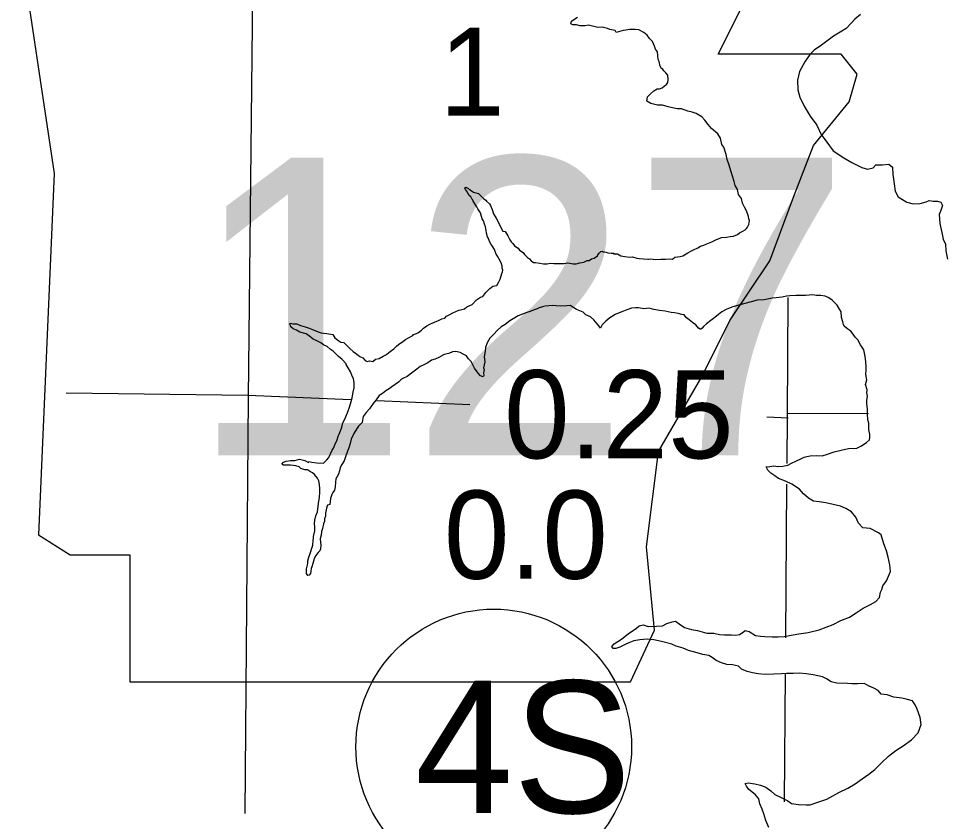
# Model space of a CAD drawing. Extents: x 77230 to 630905, y 790554 to 1662844.
# Drawn here: x 316008 to 324895, y 1607947 to 1615642 of the extents above; entities that cross this region are included whole.
import ezdxf

# ---------------------------------------------------------------- set-up
doc = ezdxf.new("R2010")
doc.units = 0
for name, color, linetype in [('Level 15', 7, 'Continuous'), ('Level 16', 7, 'Continuous'), ('Level 17', 7, 'Continuous'), ('Level 24', 7, 'Continuous'), ('Level 31', 7, 'Continuous'), ('Level 33', 7, 'Continuous')]:
    doc.layers.add(name, color=color, linetype=linetype)

msp = doc.modelspace()

# ---------------------------------------------------------------- linework, layer by layer
at = {"layer": 'Level 15'}
for points in [[(323369, 1611376.7), (323372.5, 1611839.1), (323377.8, 1612968.3)], [(323356.2, 1609705.8), (323367.5, 1611177.8)], [(323344.1, 1608134.1), (323353.6, 1609367.5)]]:
    msp.add_lwpolyline(points, dxfattribs=at)
at = {"layer": 'Level 16'}
for points in [[(318260.7, 1617069.2), (318207.9, 1612009.4), (318176.5, 1608023.8)], [(316463.2, 1612053.3), (318203.7, 1612031.4), (319191.2, 1611990.1)], [(319439.9, 1611979.7), (320328.8, 1611942.6)], [(323374.4, 1611859.1), (324149.6, 1611857.1)], [(323175.2, 1611823.6), (323378.7, 1611815.1)]]:
    msp.add_lwpolyline(points, dxfattribs=at)
at = {"layer": 'Level 17'}
for points in [[(321298.5, 1615589.7), (321304.2, 1615617.8), (321326, 1615632), (321361.7, 1615656.4)], [(324071, 1615682), (324017.6, 1615635.4), (323986, 1615601.1), (323934.8, 1615546.5), (323893.1, 1615520.1), (323811.8, 1615473.2), (323699, 1615388), (323629.7, 1615337.3), (323586.3, 1615296.8), (323539.1, 1615228.3), (323488.2, 1615135.7), (323469.2, 1615051.4), (323472.1, 1614959.4), (323490.9, 1614887.5), (323533.7, 1614801.9), (323588.6, 1614706.4), (323653.4, 1614619), (323696.2, 1614529.3)], [(322131.8, 1615288), (322127.4, 1615321.9), (322109.2, 1615349.8), (322098.9, 1615375.7), (322078.5, 1615421.5), (322052.2, 1615449.3), (322030, 1615481.1), (321995.8, 1615506.7), (321949.6, 1615532.3), (321913.6, 1615535.9), (321861.8, 1615535.4), (321823.9, 1615531), (321800, 1615526.8), (321732.4, 1615508.1), (321722.2, 1615528), (321672.2, 1615537.5), (321648.2, 1615545.2), (321598.1, 1615558.7), (321556.3, 1615556.3), (321504.3, 1615567.8), (321466.3, 1615577.4), (321430.4, 1615573), (321384.5, 1615570.6), (321350.5, 1615580.2), (321316.6, 1615581.9), (321298.5, 1615589.7)], [(321615.2, 1613405.3), (321621.2, 1613405.3), (321637.2, 1613401.5), (321651.2, 1613397.6), (321683.1, 1613392), (321707.1, 1613392.2), (321727.1, 1613384.4), (321705.1, 1613388.2), (321745.1, 1613386.6), (321777.2, 1613368.9), (321815.2, 1613361.3), (321861.1, 1613353.7), (321887, 1613358), (321929.1, 1613344.4), (321953, 1613342.7), (322034.9, 1613335.5), (322042.9, 1613335.6), (322064.8, 1613337.8), (322108.8, 1613332.3), (322158.6, 1613336.8), (322204.5, 1613337.2), (322240.4, 1613339.6), (322270.4, 1613335.9), (322294.1, 1613356.2), (322345.9, 1613360.7), (322369.8, 1613366.9), (322419.4, 1613395.5), (322441.2, 1613409.7), (322472.9, 1613426), (322512.6, 1613444.5), (322540.4, 1613458.7), (322570.2, 1613469.1), (322600, 1613483.4), (322647.7, 1613501.9), (322685.4, 1613520.3), (322741, 1613542.9), (322786.9, 1613547.3), (322822.7, 1613553.7), (322854.6, 1613556), (322892.4, 1613572.4), (322912.1, 1613588.6), (322943.9, 1613603), (322965.7, 1613617.2), (322979.5, 1613629.4), (322989.4, 1613641.5), (323001.1, 1613667.6), (323008.6, 1613707.7), (323002.5, 1613721.7), (323000.2, 1613745.7), (322992.1, 1613763.6), (322979.7, 1613799.5), (322959.4, 1613835.3), (322943, 1613873.2), (322930.6, 1613917.1), (322904.2, 1613954.8), (322893.7, 1614002.8), (322871.4, 1614040.6), (322861, 1614080.5), (322844.5, 1614130.4), (322830, 1614182.2), (322813.4, 1614238.1), (322794.9, 1614290), (322786.4, 1614339.9), (322761.7, 1614407.7), (322743.5, 1614435.6), (322730.9, 1614495.5), (322704.5, 1614537.2), (322644.1, 1614586.7), (322611.7, 1614626.4), (322581.4, 1614668.1), (322553.1, 1614699.8), (322496.9, 1614733.3), (322458.8, 1614744.9), (322416.8, 1614752.5), (322356.7, 1614775.9), (322316.8, 1614777.5), (322270.8, 1614785), (322228.8, 1614796.6), (322176.8, 1614812.1), (322128.9, 1614811.6), (322062.9, 1614826.9), (322024.7, 1614850.5), (322032.2, 1614892.7), (322057.9, 1614916.9), (322093.5, 1614949.3), (322123.2, 1614969.6), (322145.2, 1614967.9), (322171, 1614978.1), (322194.8, 1614996.4), (322212.6, 1615010.6), (322226.3, 1615028.7), (322230, 1615058.8), (322225.6, 1615098.8), (322207.4, 1615120.6), (322189.2, 1615140.4), (322177, 1615160.3), (322165, 1615164.2), (322152.8, 1615186.1), (322144.4, 1615230.1), (322134.2, 1615250), (322131.8, 1615288)], [(323696.2, 1614529.3), (323748.9, 1614457.8), (323811.6, 1614372.4), (323912.1, 1614307.4), (323988.4, 1614262.1), (324084.7, 1614215.1), (324138.7, 1614199.6), (324192.4, 1614212.2), (324220.1, 1614240.5), (324283.9, 1614241.1), (324343.7, 1614245.7), (324377.9, 1614218), (324380.7, 1614148), (324395.6, 1614058.1), (324404.4, 1613986.1), (324432.8, 1613934.4), (324517.2, 1613883.2), (324577.2, 1613865.8), (324643.1, 1613868.5), (324700.7, 1613885.1), (324728.5, 1613899.4), (324766.5, 1613891.8), (324808.4, 1613890.2), (324842.5, 1613880.5), (324858.7, 1613850.7), (324845.2, 1613812.5), (324825.8, 1613762.3), (324830.7, 1613676.3), (324851.5, 1613590.4), (324862.2, 1613528.5), (324886.6, 1613480.7), (324889.3, 1613416.7), (324904.2, 1613334.7)], [(320551.2, 1613076.2), (320589, 1613082.6), (320604.7, 1613110.8), (320620.3, 1613144.9), (320635.7, 1613197.1), (320643.5, 1613213.2), (320645.3, 1613231.3), (320641.1, 1613249.2), (320638.9, 1613269.2), (320628.6, 1613301.1), (320610.3, 1613335), (320600.1, 1613354.9), (320583.8, 1613384.8), (320573.6, 1613410.7), (320565.4, 1613428.6), (320545.1, 1613464.4), (320535, 1613476.3), (320518.7, 1613504.2), (320504.3, 1613540.1), (320500.2, 1613550), (320489.9, 1613583.9), (320487.6, 1613611.9), (320481.3, 1613645.9), (320471, 1613671.8), (320460.7, 1613701.7), (320448.5, 1613723.6), (320442.3, 1613745.6), (320432, 1613779.5), (320407.6, 1613817.3), (320397.4, 1613837.2), (320383.2, 1613857.1), (320362.9, 1613890.9), (320354.7, 1613908.8), (320350.7, 1613914.8), (320340.5, 1613932.7), (320320.4, 1613950.5), (320306.1, 1613976.4), (320289.9, 1614002.2), (320283.7, 1614018.2), (320293.6, 1614026.3), (320305.7, 1614018.4), (320315.7, 1614012.5), (320321.8, 1614006.6), (320333.8, 1613998.7), (320345.9, 1613990.8), (320366, 1613977), (320388, 1613971.2), (320414, 1613963.5), (320430.2, 1613947.6), (320460.4, 1613915.9), (320482.5, 1613900.1), (320490.6, 1613890.2), (320518.8, 1613864.5), (320527, 1613848.5), (320545.3, 1613812.7), (320555.8, 1613768.8), (320582.2, 1613727), (320598.4, 1613701.1), (320618.8, 1613657.3), (320645.3, 1613605.5), (320669.3, 1613599.8), (320693.7, 1613558), (320712, 1613522.2), (320726.2, 1613500.3), (320740.4, 1613486.4), (320758.6, 1613462.6), (320792.7, 1613440.9), (320804.9, 1613421), (320841.1, 1613399.4), (320855.2, 1613379.5), (320881.5, 1613351.8), (320901.6, 1613338), (320917.7, 1613320.1), (320939.8, 1613304.3), (320957.8, 1613304.5), (321001.8, 1613296.9), (321035.8, 1613291.3), (321069.7, 1613291.6), (321099.6, 1613295.9), (321135.5, 1613294.3), (321169.4, 1613292.7), (321191.4, 1613292.9), (321211.3, 1613295.1), (321233.2, 1613295.3), (321265.1, 1613299.6), (321287.1, 1613295.9), (321321.1, 1613292.2), (321347, 1613292.5), (321384.8, 1613298.9), (321422.7, 1613307.2), (321452.4, 1613321.6), (321472.4, 1613321.8), (321496.1, 1613340), (321522, 1613346.3), (321553.7, 1613366.6), (321557.6, 1613378.7), (321569.4, 1613392.8), (321583.2, 1613409), (321597.1, 1613411.1), (321605.2, 1613407.2), (321615.2, 1613405.3)], [(319103.1, 1611726.4), (319112.6, 1611766.5), (319128.3, 1611796.7), (319145.8, 1611834.9), (319161.4, 1611873.1), (319176.9, 1611917.3), (319194.2, 1611971.5), (319203.8, 1612007.6), (319211.3, 1612059.8), (319222.8, 1612101.9), (319222.2, 1612153.9), (319215.8, 1612189.9), (319199.5, 1612223.8), (319187.2, 1612255.7), (319164.9, 1612293.5), (319144.6, 1612325.3), (319144.5, 1612331.3), (319108.1, 1612373), (319071.9, 1612402.6), (319049.7, 1612426.4), (319019.5, 1612454.1), (318991.4, 1612471.8), (318963.2, 1612497.6), (318929, 1612515.2), (318902.9, 1612535), (318856.8, 1612556.5), (318828.7, 1612570.3), (318798.5, 1612594), (318762.3, 1612621.6), (318702.3, 1612637), (318670.2, 1612654.7), (318638.1, 1612666.4), (318616, 1612686.2), (318611.8, 1612700.1), (318605.7, 1612712.1), (318613.6, 1612722.2), (318635.6, 1612714.4), (318671.5, 1612714.8), (318707.6, 1612701.1), (318751.6, 1612685.6), (318791.7, 1612674), (318823.7, 1612662.3), (318877.8, 1612638.8), (318905.9, 1612631.1), (318929.8, 1612627.3), (318961.8, 1612623.6), (319017.8, 1612612.2), (319036.1, 1612582.4), (319074.3, 1612552.7), (319094.4, 1612540.9), (319122.3, 1612537.2), (319138.5, 1612521.4), (319180.8, 1612479.8), (319211.1, 1612452.1), (319235.2, 1612436.3), (319261.3, 1612416.5), (319277.4, 1612402.7), (319305.5, 1612391), (319327.7, 1612365.2), (319345.8, 1612355.4), (319367.7, 1612361.6), (319399.7, 1612353.9), (319425.4, 1612376.2), (319461.2, 1612382.6), (319498.9, 1612405), (319530.6, 1612423.3), (319554.4, 1612441.6), (319580.1, 1612459.8), (319601.9, 1612476.1), (319627.6, 1612500.3), (319647.3, 1612516.6), (319686.9, 1612545), (319712.6, 1612567.3), (319736.5, 1612577.5), (319784.1, 1612604), (319792, 1612612.1), (319817.8, 1612622.4), (319839.6, 1612632.6), (319867.3, 1612654.9), (319887.1, 1612673.1), (319918.8, 1612695.5), (319946.5, 1612713.8), (319976.3, 1612724.1), (320030, 1612746.6), (320061.7, 1612763), (320089.6, 1612771.3), (320107.3, 1612789.4), (320139.1, 1612805.8), (320166.9, 1612820.1), (320224.4, 1612846.7), (320240.4, 1612848.8), (320278.1, 1612861.2), (320301.9, 1612879.5), (320353.5, 1612902), (320395, 1612944.5), (320430.6, 1612970.9), (320454.5, 1612979.1), (320484, 1613017.5), (320521.5, 1613053.9), (320535.4, 1613064), (320551.2, 1613076.2)], [(323169.6, 1611345.6), (323203.4, 1611349.9), (323241.3, 1611354.3), (323281.3, 1611348.7), (323327.1, 1611351.2), (323376.9, 1611361.7), (323412.6, 1611380.1), (323452.3, 1611398.5), (323502, 1611421), (323533.7, 1611437.3), (323557.6, 1611445.6), (323591.4, 1611449.9), (323647.3, 1611452.5), (323703.2, 1611451.1), (323756.9, 1611465.6), (323820.5, 1611488.3), (323886.2, 1611505), (323957.8, 1611521.7), (324035.6, 1611524.5), (324075.3, 1611542.9), (324130.8, 1611577.5), (324158.5, 1611603.8), (324160.2, 1611627.9), (324159.9, 1611653.9), (324159.7, 1611671.9), (324151.4, 1611701.8), (324151.3, 1611709.8), (324152.8, 1611763.9), (324142.4, 1611795.8), (324137.8, 1611853.8), (324137.4, 1611897.8), (324132.8, 1611951.8), (324132.5, 1611979.9), (324138, 1612021.9), (324133.7, 1612055.9), (324135.4, 1612084), (324120.8, 1612135.9), (324132.3, 1612180), (324121.8, 1612229.9), (324125.4, 1612274), (324127, 1612302), (324124.5, 1612354.1), (324116, 1612402), (324103.3, 1612465.9), (324072.9, 1612515.7), (324046.5, 1612561.4), (324022.2, 1612587.2), (324002, 1612617), (323979.7, 1612644.8), (323949.6, 1612664.5), (323915.4, 1612692.2), (323909.2, 1612710.1), (323903, 1612734.1), (323890.5, 1612776), (323888, 1612830), (323869.7, 1612857.8), (323849.4, 1612893.7), (323821.1, 1612923.4), (323799, 1612941.2), (323768.8, 1612964.9), (323734.7, 1612980.6), (323692.7, 1612986.1), (323646.8, 1612987.7), (323616.8, 1612993.4), (323581, 1612991), (323545.1, 1612988.6), (323507.2, 1612986.2), (323451.3, 1612987.7), (323395.5, 1612985.1), (323363.6, 1612980.8), (323321.8, 1612970.3), (323264, 1612963.7), (323228.1, 1612961.4), (323226.1, 1612961.4), (323148.5, 1612946.6), (323080.7, 1612941.9), (323025, 1612925.3), (322963.3, 1612910.6), (322893.6, 1612891.9), (322838, 1612875.3), (322786.3, 1612854.8), (322742.6, 1612832.3), (322713, 1612806), (322677.4, 1612777.6), (322637.8, 1612747.2), (322598.2, 1612716.8), (322568.6, 1612690.5), (322554.8, 1612674.3), (322542.9, 1612666.2), (322534.9, 1612664.1), (322518.8, 1612675.9), (322494.6, 1612707.7), (322462.4, 1612729.4), (322432.2, 1612755.1), (322404.1, 1612772.8), (322383.8, 1612800.7), (322361.8, 1612804.4), (322325.8, 1612816.1), (322291.8, 1612819.7), (322259.9, 1612825.4), (322201.9, 1612836.8)], [(322201.9, 1612836.8), (322147.9, 1612844.3), (322094, 1612851.7), (322047.9, 1612865.3), (321996.1, 1612858.7), (321946.1, 1612870.2), (321916.2, 1612867.9), (321878.3, 1612865.6), (321834.6, 1612851.1), (321786.9, 1612830.6), (321759.1, 1612820.3), (321721.4, 1612803.9), (321687.7, 1612783.5), (321669.8, 1612773.4), (321632.2, 1612743), (321596.7, 1612706.6), (321581.1, 1612674.4), (321564.9, 1612696.2), (321518.4, 1612753.8), (321484.2, 1612781.5), (321440, 1612803), (321415.8, 1612828.8), (321351.7, 1612854.2), (321291.4, 1612891.6), (321259.6, 1612887.3), (321193.7, 1612886.6), (321117.8, 1612891.8), (321087.9, 1612889.5), (321052.1, 1612885.1), (321026.2, 1612878.9), (320994.4, 1612870.5), (320976.5, 1612860.4), (320944.7, 1612850), (320906.9, 1612835.6), (320875.1, 1612825.3), (320835.4, 1612808.9), (320791.7, 1612792.4), (320762, 1612772.1), (320712.4, 1612745.6), (320668.9, 1612709.1), (320629.2, 1612686.7), (320591.6, 1612652.3), (320560.1, 1612615.9), (320522.6, 1612577.5), (320497.1, 1612535.2), (320479.7, 1612489), (320476.1, 1612453), (320466.6, 1612400.8), (320473.2, 1612350.8), (320459.8, 1612292.7), (320468, 1612276.7), (320462.3, 1612246.7), (320464.6, 1612220.7), (320456.7, 1612208.6), (320432.7, 1612216.3), (320410.5, 1612242.1), (320376, 1612289.8), (320359.7, 1612323.7), (320343.4, 1612355.5), (320317.2, 1612379.3), (320296.9, 1612409.1), (320264.9, 1612424.8), (320238.7, 1612440.5), (320194.7, 1612452.1), (320164.8, 1612447.8), (320129.1, 1612431.4), (320083.3, 1612420.9), (320031.7, 1612394.4), (319998, 1612376), (319962.2, 1612367.7), (319926.5, 1612343.3), (319888.8, 1612322.9), (319853.1, 1612306.5), (319823.4, 1612282.2), (319783.8, 1612253.7), (319728.4, 1612211.1), (319686.7, 1612192.7), (319668.9, 1612180.5), (319645.2, 1612156.3), (319615.5, 1612133.9), (319583.8, 1612111.6), (319558.1, 1612093.3), (319524.4, 1612075), (319494.7, 1612046.6), (319463, 1612028.3), (319431.5, 1611988), (319403.9, 1611953.6), (319368.6, 1611901.2), (319337, 1611866.9), (319307.5, 1611828.6), (319298.1, 1611770.4), (319264.6, 1611734.1), (319245, 1611705.8), (319217.5, 1611665.5), (319194.1, 1611609.2), (319184.6, 1611569.1), (319171, 1611529), (319159.4, 1611494.8), (319140.1, 1611440.6), (319126.5, 1611404.4), (319102.9, 1611368.1)], [(319102.9, 1611368.1), (319089.3, 1611338), (319081.6, 1611305.9), (319072, 1611275.8), (319046.5, 1611229.5), (319042.9, 1611197.4), (319039.4, 1611153.3), (319033.7, 1611121.2), (319018, 1611099.1), (319008.2, 1611079), (318994.7, 1611040.8), (318989.3, 1610984.7), (318965.4, 1610978.4), (318955.8, 1610948.3), (318953.9, 1610934.3), (318948.3, 1610902.2), (318948.6, 1610872.2), (318936.9, 1610848.1), (318937.2, 1610822), (318929.4, 1610797.9), (318919.9, 1610753.8), (318910.3, 1610725.7), (318906.6, 1610691.6), (318895, 1610655.5), (318899.4, 1610621.5), (318901.6, 1610597.5), (318900.1, 1610559.5), (318892.3, 1610541.4), (318878.5, 1610523.2), (318864.7, 1610509.1), (318854.8, 1610497), (318843.1, 1610472.8), (318831.5, 1610442.7), (318825.7, 1610418.6), (318816.1, 1610388.5), (318810.3, 1610372.4), (318806.6, 1610346.3), (318802.8, 1610322.3), (318791, 1610306.2), (318779.1, 1610304), (318766.9, 1610323.9), (318766.7, 1610345.9), (318766.4, 1610368), (318777.8, 1610420.1), (318779.6, 1610444.1), (318787.2, 1610480.2), (318804.7, 1610524.5), (318818.2, 1610564.6), (318825.9, 1610594.7), (318829.4, 1610638.8), (318833.1, 1610662.9), (318832.9, 1610678.9), (318844.4, 1610731), (318845.9, 1610769.1), (318843.6, 1610799.1), (318845.3, 1610833.1), (318854.8, 1610875.2), (318870.3, 1610913.4), (318877.7, 1610969.5), (318883.2, 1611015.6), (318888.8, 1611051.7), (318892.3, 1611101.8), (318893.9, 1611135.8), (318891.5, 1611175.8), (318885.1, 1611209.8), (318870.9, 1611235.7), (318854.7, 1611257.5), (318842.6, 1611271.4), (318822.4, 1611289.2), (318794.3, 1611302.9), (318774.2, 1611316.7), (318748.3, 1611316.5), (318712.2, 1611330.1), (318696.1, 1611344), (318662.1, 1611353.6), (318612.2, 1611361.1), (318580.2, 1611360.8), (318544.3, 1611360.4), (318528.2, 1611372.3), (318544, 1611388.5), (318569.8, 1611400.7), (318611.7, 1611405.2), (318653.6, 1611407.6), (318699.3, 1611418.1), (318749.4, 1611404.6), (318783.5, 1611386.9), (318789.4, 1611395), (318817.4, 1611389.2), (318863.3, 1611383.7), (318927.2, 1611380.4), (318958.8, 1611412.7), (318978.5, 1611434.9), (318996.1, 1611469.1), (319011.7, 1611505.3), (319023.4, 1611525.4), (319037, 1611557.6), (319058.5, 1611603.9), (319070.1, 1611640), (319077.9, 1611658.1), (319091.5, 1611690.3), (319103.1, 1611726.4)], [(322947.1, 1609760.1), (322968.8, 1609776.3), (323004.9, 1609766.7), (323065.1, 1609729.3), (323113.1, 1609723.8), (323155, 1609720.2), (323226.9, 1609714.9), (323282.7, 1609715.5), (323340.6, 1609720.1), (323408.3, 1609730.8), (323482, 1609745.5), (323571.6, 1609758.5), (323675.1, 1609783.5), (323810.2, 1609832.9), (323883.7, 1609871.7), (323967.1, 1609904.6), (324030.5, 1609945.3), (324095.9, 1609992), (324167.3, 1610024.7), (324218.9, 1610053.3), (324254.4, 1610091.7), (324263.8, 1610143.8), (324275.5, 1610169.9), (324287.1, 1610204.1), (324320.5, 1610252.5), (324359.5, 1610342.9), (324352.8, 1610404.9), (324338.1, 1610480.8), (324321.5, 1610540.7), (324296.8, 1610606.5), (324270, 1610692.3), (324243.8, 1610714), (324165.5, 1610753.3), (324095.6, 1610760.6), (324053.2, 1610806.2), (324028.7, 1610862), (323986.3, 1610913.6), (323932, 1610947), (323881.9, 1610968.5), (323809.9, 1610985.8), (323739.9, 1610999.1), (323675.9, 1611010.5), (323622, 1611015.9), (323573.8, 1611043.5), (323525.5, 1611087), (323489.1, 1611132.7), (323414.8, 1611177.9), (323352.6, 1611209.3), (323286.5, 1611232.7), (323252.3, 1611260.3), (323212.1, 1611286), (323185.9, 1611313.7), (323169.6, 1611345.6)], [(323375.3, 1608145.2), (323411.5, 1608119.6), (323479.5, 1608110.3), (323551.3, 1608107), (323591.2, 1608107.4), (323654.9, 1608128.1), (323750.3, 1608161.1), (323863.3, 1608224.3), (323950.7, 1608265.2), (324020.1, 1608307.9), (324087.4, 1608356.7), (324150.8, 1608401.3), (324208.2, 1608444), (324273.3, 1608508.7), (324340.5, 1608571.4), (324409.8, 1608626.1), (324479.1, 1608672.9), (324560.3, 1608729.8), (324623.4, 1608796.5), (324652.5, 1608874.8), (324643.8, 1608942.8), (324615, 1609022.5), (324596.6, 1609064.4), (324570.3, 1609102.1), (324510.3, 1609117.5), (324466.3, 1609127.1), (324392.3, 1609136.4), (324326.2, 1609159.7), (324268.3, 1609165.1), (324240, 1609202.8), (324199.8, 1609224.5), (324155.7, 1609244), (324107.6, 1609269.6), (324041.8, 1609266.9), (323989.9, 1609264.3), (323947.9, 1609269.9), (323846.2, 1609270.9), (323792.1, 1609286.3), (323746, 1609313.9), (323707.8, 1609333.5), (323619.9, 1609350.6), (323551.9, 1609360), (323486, 1609367.3), (323426.2, 1609364.7), (323362.3, 1609364), (323316.5, 1609361.6), (323242.7, 1609356.8), (323158.9, 1609353.9), (323093, 1609361.3), (323037, 1609370.7), (322985, 1609384.2), (322932.9, 1609405.7), (322904.7, 1609433.4), (322846.6, 1609448.8), (322792.7, 1609450.3), (322740.7, 1609465.8), (322688.6, 1609489.3), (322652.4, 1609516.9), (322618.2, 1609536.6), (322560.2, 1609548), (322506.2, 1609563.5), (322424.2, 1609586.6), (322374, 1609608.1), (322306, 1609625.5), (322263.9, 1609645), (322165.9, 1609670.1), (322091.9, 1609687.3), (322029.9, 1609692.7), (321958.2, 1609688), (321902.4, 1609677.4), (321852.7, 1609658.9), (321819, 1609642.5), (321765.4, 1609617.9), (321729.6, 1609605.6), (321701.7, 1609605.3), (321691.5, 1609623.2), (321713.2, 1609649.4), (321782.5, 1609692.2), (321849.8, 1609746.9), (321895.4, 1609777.4), (321925.1, 1609799.7), (321952.8, 1609820), (321990.6, 1609830.4), (322038.6, 1609814.9), (322116.4, 1609817.7), (322176.2, 1609822.3), (322217.9, 1609844.7), (322269.6, 1609859.3), (322299.4, 1609867.6), (322333.7, 1609839.9), (322385.9, 1609806.4), (322451.9, 1609787.1), (322511.9, 1609777.7), (322600, 1609750.6), (322667.8, 1609751.2), (322719.8, 1609739.8), (322767.8, 1609734.2), (322835.6, 1609734.9), (322877.5, 1609733.4), (322913.4, 1609737.7), (322947.1, 1609760.1)], [(323194.5, 1607887.2), (323163.9, 1607956.9), (323147.2, 1608020.8), (323130.8, 1608064.7), (323108.3, 1608114.5), (323097.8, 1608162.4), (323065.5, 1608202.1), (323031.3, 1608229.8), (323003.1, 1608253.5), (322978.8, 1608283.3), (322968.6, 1608309.2), (322994.4, 1608315.5), (323060.3, 1608308.2), (323114.4, 1608294.7), (323164.5, 1608275.2), (323212.7, 1608239.7), (323251, 1608206), (323313.2, 1608176.6), (323375.3, 1608145.2)]]:
    msp.add_lwpolyline(points, dxfattribs=at)
at = {"layer": 'Level 24'}
msp.add_lwpolyline([(316007.6, 1616441.2), (316350.2, 1614157.3), (316197.9, 1610693.3), (316502.4, 1610503), (317073.4, 1610503), (317073.4, 1609284.9), (321869.7, 1609284.9), (322098, 1609779.8), (322021.9, 1610579.1), (322136.1, 1611492.7), (322554.8, 1612215.9), (322821.3, 1612748.9), (323201.9, 1613319.8), (323430.3, 1613928.9), (323620.7, 1614423.7), (323963.2, 1614842.4), (324039.4, 1615108.9), (323887.1, 1615299.2), (322707.1, 1615299.2), (322973.5, 1615832.1), (323011.6, 1616174.7), (322853.8, 1616437.8)], close=True, dxfattribs=at)
at = {"layer": 'Level 33'}
msp.add_circle((320558.9, 1608661.4), 1320, dxfattribs=at)

# ---------------------------------------------------------------- texts
at = {"layer": 'Level 16'}
msp.add_text('1', height=844.8, dxfattribs=at).set_placement((320036.7, 1614709.4))
at = {"layer": 'Level 24'}
msp.add_text('127', height=2851.19, dxfattribs=at).set_placement((317630.7, 1611456.3))
at = {"layer": 'Level 31'}
for s, p in [('0.25', (320658.3, 1611426.6)), ('0.0', (320081.4, 1610272.8))]:
    msp.add_text(s, height=844.8, dxfattribs=at).set_placement(p)
at = {"layer": 'Level 33'}
msp.add_text('4S', height=1267.2, dxfattribs=at).set_placement((319803, 1608027.8))

doc.saveas('drawing.dxf')
